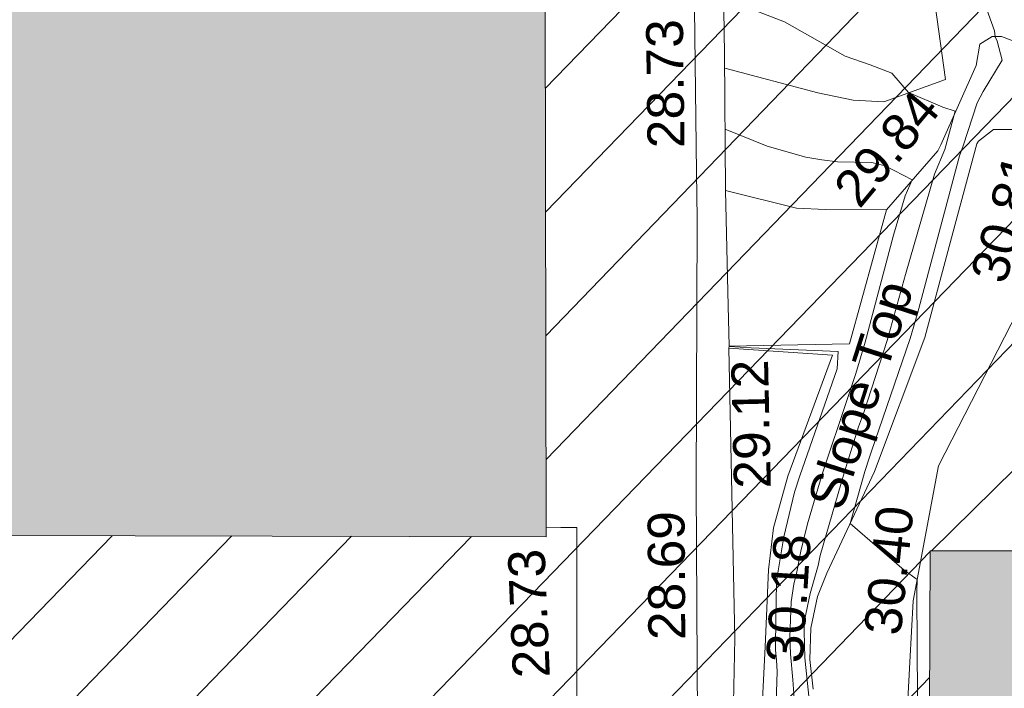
# Model space of a CAD drawing. Header units: millimetres. Extents: x -287732 to 520720, y -88450 to 287754.
# Tile 278 of 383: x 80720 to 90722, y 134590 to 141384. Entities that reach past the tile are written whole.
import ezdxf

# ---------------------------------------------------------------- set-up
doc = ezdxf.new("R2010")
doc.units = ezdxf.units.MM
doc.linetypes.add('IMPORT-HIDDEN2 _3_', pattern=[4762.5, 3175, -1587.5])
doc.linetypes.add('IMPORT-UG_ELEC_STREET LIGHTING_QLB2 _2_', pattern=[2700, 1500, -300.0000000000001, 0, -250, 150, -300.0000000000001, 0, -200])
for name, color, linetype, lineweight, true_color in [('00_UAV_CONCRETE', 9, 'Continuous', 9, 0x808080), ('00_UAV_FENCE', 7, 'Continuous', 9, 0x264c2f), ('00_UAV_SLOPE_BOTTOM', 30, 'Continuous', 9, 0xff7f00), ('00_UAV_SLOPE_TOP', 40, 'Continuous', 9, 0xffbf00), ('00_UAV_WALL', 7, 'Continuous', 9, 0x7c00a5), ('01_DTM_CONTOUR_MJR', 7, 'Continuous', 9, 0x7f3f00), ('01_DTM_CONTOUR_MNR', 7, 'Continuous', 9, 0xa5a552), ('12333-PUM-2D-U-0001-C01 - Rev2_REVIT IMPORT_dwg', 7, 'Continuous', 9, 0x767676), ('A_RHA_Line', 7, 'Continuous', 9, 0x00a600), ('PUM-CHAMBER EXTENTS', 6, 'IMPORT-HIDDEN2 _3_', 9, 0xff00ff)]:
    doc.layers.add(name, color=color, linetype=linetype, lineweight=lineweight, true_color=true_color)
doc.layers.add('A_RHA_Detail', color=7, linetype='Continuous', lineweight=9)
doc.styles.add('Swis721 Lt BT_2', font='swissl.ttf', dxfattribs={"height": 375})

# ---------------------------------------------------------------- blocks, each defined once
blk = doc.blocks.new('12333-PUM-2D-U-0001-C01 - Rev2_REVIT IMPORT_dwg_MGS62954_T2_Galway_ITM_3d_Rev1-2077680-Site Location Plan Proposed')
at = {"layer": '00_UAV_CONCRETE', "color": 254, "true_color": 0xcccccc, "flags": 128}
blk.add_lwpolyline([(533990482.5850002, 725680283.7790002), (533990547.585, 725683139.7790002), (533990605.5043429, 725685282.151128), (533990637.5850001, 725686468.7789999), (533990703.3188965, 725690117.3828013), (533990539.7031529, 725690122.4490699), (533990392.0646518, 725690127.0206119)], dxfattribs=at)
at = {"layer": '00_UAV_FENCE', "color": 254, "true_color": 0xcccccc, "flags": 128}
blk.add_lwpolyline([(533993691.643, 725678703.6135001), (533993851.6430001, 725682212.6135002), (533993864.4205722, 725683699.7890769), (533993885.9680001, 725686207.6840001), (533994062.7997907, 725688692.1306496), (533994106.9680001, 725689312.684), (533994387.9680001, 725690681.684), (533995427.9680001, 725692622.684), (533996131.272795, 725692530.1396747), (533999812.9680001, 725692045.6840001), (534000110.7220907, 725693295.6711402), (534000736.9680001, 725695924.6840001), (534001186.7326518, 725698172.1673436), (534001669.6567504, 725700585.3491353)], dxfattribs=at)
at = {"layer": '00_UAV_SLOPE_BOTTOM', "color": 254, "true_color": 0xcccccc}
blk.add_line((533993904.4570001, 725693291.7945), (533993505.4570002, 725691935.7945), dxfattribs=at)
at = {"layer": '00_UAV_SLOPE_BOTTOM', "color": 254, "true_color": 0xcccccc, "flags": 128}
for points in [[(533992406.9680001, 725701746.684), (533993382.4570001, 725701608.7944999), (533993707.4570001, 725701521.7945001), (533993926.4570001, 725701354.7945001), (533994095.4570001, 725701056.7945), (533994177.4570001, 725700656.7945001), (533994178.4570001, 725700055.7945001), (533994180.4570001, 725698328.7945001), (533994222.5335636, 725698014.2359159), (533994325.4570001, 725697244.7945001), (533994360.4570001, 725695976.7944999), (533994528.4570001, 725694605.7945)], [(533998447.4570002, 725694767.7944999), (533997834.4570001, 725694600.7945), (533997127.4570001, 725694592.7945001), (533996171.4570001, 725694683.7945), (533995512.4570001, 725694869.7945), (533995103.4570001, 725695031.7945), (533995009.4570001, 725695033.7945001), (533994882.4570001, 725694956.7945), (533994842.4570001, 725694740.7945), (533994467.2311803, 725693942.0464672), (533994438.4570001, 725693880.7944999), (533993904.4570001, 725693291.7945)], [(533992273.9680001, 725693516.684), (533992992.4570001, 725693323.7945), (533993284.4570001, 725693303.7945001), (533993904.4570001, 725693291.7945)], [(533992280.9680001, 725691912.6840001), (533993332.4570001, 725691822.7945), (533992857.4570001, 725690603.7944999), (533992700.4570001, 725690078.7945), (533992642.4570001, 725689654.7945), (533992596.4570003, 725688871.7945001), (533992534.4713436, 725688001.0259327), (533992429.4570001, 725686525.7944999), (533992449.9680001, 725684764.6840001), (533992400.3722799, 725683008.4995486), (533992349.9680002, 725681223.6840001), (533992363.9680001, 725679336.6840001), (533992339.9680001, 725679087.6840001), (533992316.9680001, 725678996.684), (533992156.9680002, 725678902.6840001), (533991964.9494503, 725678803.5330938)]]:
    blk.add_lwpolyline(points, dxfattribs=at)
at = {"layer": '00_UAV_SLOPE_TOP', "color": 254, "true_color": 0xcccccc}
blk.add_line((533993505.4570002, 725691935.7945), (533992282.1702427, 725691935.3506714), dxfattribs=at)
at = {"layer": '00_UAV_SLOPE_TOP', "color": 254, "true_color": 0xcccccc, "flags": 128}
for points in [[(533993074.2171375, 725688434.8493745), (533993046.4570001, 725688735.7945), (533993062.4570002, 725689052.7945), (533993134.4570001, 725689374.7944999), (533993236.4570002, 725689610.7945), (533993738.4570003, 725690635.7944999), (533994272.4570001, 725691988.7945), (533994575.7785866, 725693045.5625895), (533994834.4570002, 725693946.7944999), (533994852.4570001, 725693972.7945), (533995007.4570001, 725694089.7945), (533995476.4570001, 725694079.7945)], [(533994528.4570001, 725694605.7945), (533993898.4570001, 725694387.7945), (533993585.4570001, 725694409.7945), (533993228.4570001, 725694490.7944999), (533992287.4007963, 725694759.6654245)]]:
    blk.add_lwpolyline(points, dxfattribs=at)
at = {"layer": '00_UAV_WALL', "color": 254, "true_color": 0xcccccc, "flags": 128}
for points in [[(533991946.8540001, 725678560.2585), (533991964.9494503, 725678803.5330938), (533992087.968, 725681856.684), (533992100.8872958, 725682667.699386), (533992136.968, 725684932.684), (533992239.9501766, 725687663.0667092), (533992288.968, 725688962.6840001), (533992280.9680001, 725691912.6840001), (533992282.1702427, 725691935.3506714), (533992280.0458808, 725692344.9123584), (533992273.9680002, 725693516.684), (533992288.968, 725694904.6840003), (533992292.9680001, 725696912.6840001), (533992294.2759983, 725697112.2845222), (533992302.9680001, 725698438.6840001), (533992400.9680001, 725700250.6840001), (533992406.9680001, 725701746.684), (533992408.9433315, 725702064.1479753), (533992413.9680001, 725702871.684), (533992430.9680003, 725703759.684), (533992468.9680001, 725705337.6840001), (533992494.7225475, 725706903.8017467), (533992509.4570001, 725707799.7945), (533992570.2935384, 725711902.405002)], [(533991718.585, 725678814.779), (533991761.3979558, 725679818.3149525), (533991761.4323798, 725679823.3458691), (533991801.5850001, 725682388.7790002), (533991827.4972053, 725683706.6219188), (533991872.8446288, 725686012.9011853), (533991902.8110293, 725688705.5889663), (533991922.8963124, 725690510.3901883), (533991981.4815797, 725693235.2891474), (533991983.6731504, 725693704.4999399), (533992007.0123217, 725698701.3685498), (533992007.6747441, 725698843.1918048), (533992195.4807081, 725703689.248296), (533992242.69166, 725704907.457426), (533992316.1248336, 725708683.7302266), (533992381.1856673, 725712029.4586464), (533992397.1900485, 725713681.2148721), (533992445.6276332, 725718680.2885913), (533992456.1220001, 725719763.3755002)]]:
    blk.add_lwpolyline(points, dxfattribs=at)
at = {"layer": '01_DTM_CONTOUR_MJR', "color": 254, "true_color": 0xcccccc, "flags": 128}
blk.add_lwpolyline([(533993033.7309707, 725688330.0491998), (533992997.2593325, 725688755.236193), (533992994.797062, 725689024.485807), (533993001.0426569, 725689134.2247761), (533993063.0030346, 725689408.2839803), (533993125.7854139, 725689617.6143059), (533993147.9318249, 725689690.1334116), (533993171.0794636, 725689789.5561346), (533993427.5514375, 725690625.7977928), (533993583.6913478, 725691089.8639264), (533993636.3220097, 725691226.0060321), (533993887.7047338, 725691964.8489958), (533994088.1149992, 725692629.0554085), (533994398.219922, 725693643.5754285), (533994507.2081173, 725693892.0629956), (533994620.0000001, 725694280), (533994494.9147052, 725694325.4192746), (533994150.0000001, 725694480), (533993983.3891188, 725694678.2363021), (533993765.1842573, 725694767.1938751), (533993511.1333696, 725694860.6979827), (533992901.8645228, 725695219.233664), (533992290.0940507, 725695469.9614544)], dxfattribs=at)
at = {"layer": '01_DTM_CONTOUR_MNR', "color": 254, "true_color": 0xcccccc, "flags": 128}
for points in [[(533994185.5388837, 725685085.4930621), (533994119.0114198, 725686937.448039), (533994138.6082412, 725688828.4279389), (533994146.1538462, 725689412.4358977), (533994150.0000001, 725689530.0000001), (533994021.5724437, 725689627.8612164), (533993480.0000001, 725690110.0000001), (533993639.3159535, 725690635.4234525), (533993690.40987, 725690782.7228134), (533993706.3665769, 725690830.1019573), (533994122.9217121, 725691980.323797), (533994201.0765366, 725692232.1635202), (533994656.3297796, 725693826.7501662), (533994696.6451613, 725693926.0645163), (533994844.9098325, 725694361.9428968), (533994908.7153814, 725694477.2647183), (533995107.4725193, 725694791.8976531), (533995059.0366647, 725694984.3101261), (533995040.0000001, 725695030.0000001), (533995034.4934732, 725695089.2584023), (533994761.1661807, 725695896.4237124)], [(533992884.5379214, 725688249.1899898), (533992871.0075504, 725688532.6232538), (533992850.9017071, 725688797.5172849), (533992846.1373903, 725688966.314631), (533992866.2040939, 725689326.8512945), (533992896.8594076, 725689503.2231957), (533992930.2534562, 725689630.6497698), (533992976.2568139, 725689839.5542547), (533993046.7025864, 725690113.5906308), (533993206.5634242, 725690615.7528832), (533993479.4957474, 725691389.7439468), (533993564.3331994, 725691632.8993077), (533993664.806541, 725691950.1846411), (533993973.51191, 725693031.714911), (533994098.7126282, 725693431.0218655), (533994170.0000001, 725693590.0000002), (533993900.0000001, 725693738.5878378), (533993766.1670357, 725693773.5255487), (533993416.5023944, 725693788.7666379), (533993258.608962, 725693809.1067082), (533993096.6380288, 725693839.8603903), (533992703.4469588, 725693957.9620315), (533992280.6891023, 725694138.6099945)], [(533992625.4234812, 725686839.4205122), (533992714.3859677, 725688620.4306163), (533992709.195421, 725688734.0628434), (533992701.2996318, 725688840.7356621), (533992700.8076609, 725688909.446476), (533992722.3322104, 725689532.3825569), (533992733.0683087, 725689596.8181095), (533992742.4608753, 725689643.1692749), (533992804.9587837, 725689988.6469847), (533992921.5109757, 725690439.7477214), (533992976.2312691, 725690605.2832396), (533993377.5395811, 725691683.1787671), (533993389.2105264, 725691859.4736843), (533992506.6752291, 725691914.0942599), (533992282.1987965, 725691929.8457112)]]:
    blk.add_lwpolyline(points, dxfattribs=at)
at = {"layer": '00_UAV_CONCRETE', "color": 251, "true_color": 0x666666, "insert": (533990028.7282501, 725688592.9059154), "char_height": 375, "width": 1495.902363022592, "attachment_point": 1, "rotation": 91.38450292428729, "line_spacing_factor": 1.005061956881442, "style": 'Swis721 Lt BT_2'}
blk.add_mtext('28.73', dxfattribs=at)
at = {"layer": '00_UAV_FENCE', "color": 251, "true_color": 0x666666, "insert": (533993600.8207868, 725688999.258904), "char_height": 375, "width": 1495.902363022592, "attachment_point": 1, "rotation": 83.1690338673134, "line_spacing_factor": 1.005061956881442, "style": 'Swis721 Lt BT_2'}
blk.add_mtext('30.40', dxfattribs=at)
at = {"layer": '00_UAV_SLOPE_BOTTOM', "color": 251, "true_color": 0x666666, "insert": (533993347.2569082, 725693541.8308698), "char_height": 375, "width": 1495.902363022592, "attachment_point": 1, "rotation": 49.205976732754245, "line_spacing_factor": 1.005061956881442, "style": 'Swis721 Lt BT_2'}
blk.add_mtext('29.84', dxfattribs=at)
at = {"layer": '00_UAV_SLOPE_TOP', "color": 251, "true_color": 0x666666, "char_height": 375, "attachment_point": 1, "line_spacing_factor": 1.005061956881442, "style": 'Swis721 Lt BT_2'}
for s, insert, width, rotation in [('30.81', (533994741.4560019, 725692610.348242), 1495.902363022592, 73.4540991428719), ('Slope Top', (533993044.5486372, 725690346.8938359), 2763.857699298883, 71.19756815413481), ('30.18', (533992600.6883703, 725688723.8526117), 1495.902363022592, 85.3889129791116)]:
    blk.add_mtext(s, dxfattribs=dict(at, insert=insert, width=width, rotation=rotation))
at = {"layer": '00_UAV_WALL', "color": 251, "true_color": 0x666666, "char_height": 375, "width": 1495.902363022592, "attachment_point": 1, "line_spacing_factor": 1.005061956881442, "style": 'Swis721 Lt BT_2'}
for s, insert, rotation in [('28.73', (533991489.6166216, 725693956.810286), 89.73238713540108), ('29.12', (533992306.7661381, 725690481.5648243), 90.29718570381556), ('28.69', (533991410.394115, 725688961.0844597), 89.36239269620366)]:
    blk.add_mtext(s, dxfattribs=dict(at, insert=insert, rotation=rotation))
blk = doc.blocks.new('12333-PUM-2D-U-0001-C01 - Rev2_REVIT IMPORT_dwg-1620468-Site Location Plan Proposed')
at = {"layer": 'PUM-CHAMBER EXTENTS', "true_color": 0xfff4d4}
h = blk.add_hatch(dxfattribs=at)
h.set_pattern_fill('FP_14', style=0, pattern_type=2)
h.set_pattern_definition([(45, (-533641079.65, -725615854.3560001), (-618.7184335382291, 618.7184335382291), [])])
h.paths.add_polyline_path([(351699.7223387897, 60394.56140982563), (351708.9931529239, 60906.25732130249), (352393.2163071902, 60898.13015708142), (353041.6677554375, 66223.39089351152), (353206.9931679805, 73966.25732118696), (353982.8594361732, 73952.71452510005), (354317.3501528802, 76699.64382133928), (358888.3501528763, 76111.64382135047), (361222.350152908, 86809.64382132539), (361563.3501529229, 88895.64382133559), (363078.3501529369, 90435.64382137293), (363904.3501529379, 101867.6438212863), (365385.1266995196, 110525.3932341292), (365230.9820148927, 110551.7047199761), (365498.4008083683, 111226.8875165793), (365470.0968050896, 111952.5482150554), (365624.7061381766, 111926.1574136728), (366051.3501529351, 114420.6438213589), (364898.3501528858, 114331.6438213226), (360524.3501529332, 111561.643821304), (356416.7002318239, 111258.678218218), (357929.2858412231, 111182.0907012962), (360544.5530249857, 111349.5624075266), (360546.5568067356, 111049.5690885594), (355314.0187962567, 111014.6190039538), (355309.6134037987, 111177.0234435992), (355277.3501528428, 111174.6438213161), (352644.3501529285, 114141.6438213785), (338239.8330883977, 112460.2766464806), (329804.3501528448, 111555.6438213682), (319532.3501528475, 110592.6438213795), (310517.3501528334, 109863.6438213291), (302620.3501528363, 109581.6438213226), (295825.3501529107, 109566.6438213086), (279813.350152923, 106549.6438213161), (276140.8366145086, 103581.1872824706), (276061.814112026, 103425.8629484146), (271406.8224872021, 105468.1551963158), (271509.3894614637, 105701.9358727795), (267649.3501529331, 107463.6438213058), (260223.350152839, 100640.6438213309), (259796.3501529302, 72682.64382134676), (269496.3501528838, 64316.64382130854), (273776.3501529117, 63665.64382135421), (309011.3501528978, 62955.64382139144), (311037.3501528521, 62074.6438213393), (338250.4136490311, 60841.37633496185), (351699.5658924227, 60394.56660730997)])
h.paths.add_polyline_path([(268358.9909750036, 65556.86419187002), (264596.4920611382, 69167.41490751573), (264804.2082447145, 69383.87273540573), (266581.5988270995, 67470.36930634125), (268566.7072650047, 65773.32227584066), (268393.5501527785, 65592.87780161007)])
h.paths.add_polyline_path([(332379.8871528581, 67575.85382149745), (302320.8871528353, 68122.85382142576), (302332.4158496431, 68783.33241919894), (280169.8095181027, 69186.63780598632), (280330.3604934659, 78384.59702432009), (275960.0958838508, 78464.13017966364), (276108.0612945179, 86595.19465455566), (280450.151176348, 86519.40319374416), (280756.2778082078, 103341.6855813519), (302910.5740271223, 102938.5317815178), (302920.972094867, 103534.2366836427), (310787.9439886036, 103391.077438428), (310815.0515439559, 104880.7045066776), (318228.828162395, 104745.7919744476), (318301.0448391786, 108714.2766025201), (322633.8020448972, 108635.4310593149), (322539.6341878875, 103240.5581443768), (349750.1643799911, 102745.3933022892), (349310.9351529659, 74176.4228213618), (332506.0083566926, 74506.52523825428), (332420.0679097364, 69783.88557772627)])
h.paths.add_polyline_path([(262373.7501529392, 72788.24382127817), (262335.6501529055, 75226.64382126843), (265345.5501529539, 75226.64382127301), (265383.6501528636, 72864.44382129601), (265304.282726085, 72862.43451935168)])
h.paths.add_polyline_path([(261383.1501529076, 75912.44382133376), (261459.3501528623, 80789.24382130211), (267517.2501529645, 80713.04382131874), (267441.0501529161, 75836.24382126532), (261504.349508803, 75910.91930113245)])
h.paths.add_polyline_path([(302573.8228673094, 78329.5292630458), (302592.4407276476, 78963.90062831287), (306343.567266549, 78898.43991812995), (306598.9518629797, 91613.856582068), (302817.47857218, 91689.80612071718), (302824.7189976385, 92271.11380375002), (296640.3411529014, 92395.32482125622), (296360.3411528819, 78454.32482147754), (302538.3452618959, 78330.24181806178)])
h.paths.add_polyline_path([(261840.3501529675, 80865.44382132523), (261687.9501528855, 92981.24382128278), (264050.1501528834, 92981.2438213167), (264202.5501529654, 80865.44382135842), (262112.9041611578, 80865.44382132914)])
h.paths.add_polyline_path([(274664.4282881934, 104261.9875886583), (272430.0401462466, 105281.7542374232), (273799.1437452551, 104582.3695657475), (274486.1144024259, 104328.01044291)])
h.paths.add_polyline_path([(315481.3501528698, 115683.6438212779), (326437.1652111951, 116343.5766866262), (364189.3501528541, 120948.6438212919), (366744.3501529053, 124721.6438213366), (363517.3501528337, 126053.6438213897), (359872.3501529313, 126432.6438213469), (352849.3501528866, 126181.6438212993), (339104.3501528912, 124625.6438213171), (335451.3501528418, 124514.6438212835), (325145.3501528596, 123235.643821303), (319635.3501528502, 122976.6438213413), (314446.3501528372, 122493.6438213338), (313566.3501528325, 118980.6438212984), (313763.6326656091, 118640.9882366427)])
h.paths.add_polyline_path([(322305.0501529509, 119194.0438212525), (322152.6501528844, 121403.8438213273), (326724.6501528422, 121784.8438212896), (326877.0501529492, 119498.8438213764), (323355.1979920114, 119264.0536772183)])
h.paths.add_polyline_path([(328629.650152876, 120870.4438213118), (328477.2501528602, 122089.6438212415), (329810.7501529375, 122242.0438213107), (329963.150152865, 121022.843821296), (328841.381541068, 120894.6416942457)])
h.paths.add_polyline_path([(317352.0501529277, 121480.0438213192), (317352.0501529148, 121861.0438213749), (317618.7501529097, 121856.3885555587), (317618.7501529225, 121480.0438212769), (317362.3608134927, 121480.0438213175)])
h.paths.add_polyline_path([(331601.450152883, 122089.6438213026), (331144.2501529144, 122242.0438212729), (331258.5501528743, 122623.0438212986), (331715.7501528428, 122470.6438213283), (331644.5503212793, 122233.3110493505)])
blk.add_blockref('12333-PUM-2D-U-0001-C01 - Rev2_REVIT IMPORT_dwg_MGS62954_T2_Galway_ITM_3d_Rev1-2077680-Site Location Plan Proposed', (-533641079.6498471, -725615854.3561786))

msp = doc.modelspace()

# ---------------------------------------------------------------- hatches: boundary and pattern name
at = {"layer": 'A_RHA_Detail', "true_color": 0xc0c0c0}
h = msp.add_hatch(color=9, dxfattribs=at)
h.paths.add_polyline_path([(-80880.60083809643, -68502.79057078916), (-80400.865924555, -68483.41509113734), (-80400.865924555, -62984.64684185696), (-24474.85765177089, -63009.32043784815), (-24456.14471271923, -50840.30023858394), (-36622.55041039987, -50831.65104353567), (-36622.55041039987, -44228.57792613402), (-50959.0526582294, -44218.38599194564), (-50959.0526582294, -42573.78171514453), (-54563.9325804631, -42571.21897729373), (-54565.69773352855, -45054.17447474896), (-92408.82109321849, -45027.27149621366), (-92411.78875845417, -49201.74309222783), (-100061.9988811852, -49201.74309222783), (-100052.2214449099, -64852.82557838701), (-86120.90825229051, -64852.82557838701), (-86092.1662649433, -62957.90041523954), (-84861.10047608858, -62957.90041523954), (-84854.79052929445, -68240.109737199), (-80870.60226892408, -68240.10973722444)])
h.paths.add_polyline_path([(-137238.9269902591, -68461.9384092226), (-132719.7426408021, -68433.0633692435), (-132847.0731201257, -62850.04282283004), (-130454.6837966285, -62916.63108078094), (-130498.2830220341, -61355.85393642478), (-117581.136331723, -61423.42893438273), (-117492.3908565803, -49183.91309190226), (-125136.5200282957, -49178.47881952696), (-125133.572703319, -45032.61887136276), (-163007.1824077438, -45005.6942194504), (-163007.1824076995, -44090.2963411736), (-163123.8521269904, -44090.21339942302), (-163122.6389897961, -42383.75184302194), (-166563.8543419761, -42383.75184298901), (-166565.034908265, -44044.39824208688), (-193158.4656786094, -44025.49275805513), (-193195.152889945, -62863.65652504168), (-137269.7106414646, -62916.63108078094), (-137254.3708868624, -65679.90523788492)])
h.paths.add_polyline_path([(120310.9497607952, -32334.28230164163), (120312.4652266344, -31610.73011961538), (133451.2244789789, -31638.24899384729), (133469.2230092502, -19717.98315780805), (121295.7536929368, -19692.48606430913), (121319.8434528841, -8190.941560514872), (112277.0825930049, -8172.001674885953), (112263.1770823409, -14811.1234547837), (78285.85310969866, -14739.95861438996), (78292.82277619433, -8167.077575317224), (75241.99098605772, -8160.673431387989), (69355.76844233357, -8152.931592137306), (69353.6659720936, -9156.74635762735), (68372.60878945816, -9154.691552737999), (68372.60878945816, -13705.52853215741), (69333.7233474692, -13707.54156770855), (69325.07112547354, -16249.53369228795), (66623.4489111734, -16249.53369228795), (66619.79243935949, -17995.29925530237), (65989.07757494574, -17995.2992552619), (65985.44262772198, -19730.78799483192), (57152.23993377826, -19712.28702421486), (57127.42535098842, -31559.89463417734), (70277.87165424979, -31587.43801817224), (70277.87165431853, -32271.7414715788), (78263.96947909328, -32285.12944888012), (78266.62661740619, -31019.79372153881), (112335.8856506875, -31091.15111860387), (112335.8856506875, -32317.57330553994), (119781.4233959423, -32333.17321913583)])
h.paths.add_polyline_path([(7503.717409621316, -1791.439263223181), (15482.43097392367, -674.0213231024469), (15484.0826588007, 148.1327206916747), (56188.28042539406, 205.5276654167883), (56155.84326007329, 14338.3166313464), (18016.62665935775, 14236.48149539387), (17967.9025208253, 34313.18372071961), (21727.10644863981, 34324.0692624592), (21708.90974962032, 40608.10218321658), (18009.66447159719, 40608.10218321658), (17995.54603706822, 45483.75063442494), (9770.084204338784, 45420.6329473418), (3966.213879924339, 45446.76585222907), (3984.771235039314, 14176.56786832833), (1023.062455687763, 14176.56786837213), (-276.5134647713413, 14190.52623461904), (-231.6790044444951, 5968.135265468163), (-226.4491536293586, 193.7444677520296), (553.0869992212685, 183.4716499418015), (7477.609307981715, 143.2867586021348), (7488.638446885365, -674.0213231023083)])
h.paths.add_polyline_path([(77755.59663317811, 53.47451145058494), (77729.51881611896, 1699.844979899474), (94464.47132486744, 1659.976083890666), (94606.37913471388, 17991.390236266), (88810.4190114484, 18015.03260816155), (88799.89418497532, 14436.74271609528), (69413.88950349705, 14457.8773889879), (69377.35724448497, 99.62816357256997), (75241.99098605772, 67.32134432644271)])
h.paths.add_polyline_path([(61252.12079701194, 46453.95617366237), (105774.7348988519, 46472.68783506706), (105768.2642198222, 61852.61234306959), (92285.13876309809, 61852.61234306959), (92308.59670399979, 65784.30757140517), (96107.4668000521, 65767.60445243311), (96059.68081117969, 75209.20847378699), (101084.8427276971, 75071.88872764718), (104988.0046543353, 74765.36560406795), (108403.6894220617, 74363.8408943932), (112009.2703903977, 73787.25420861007), (115645.3524815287, 73049.69667206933), (116890.8108051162, 72761.69136252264), (120208.9929833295, 71893.18353872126), (120865.241739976, 71703.68484519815), (124135.6329506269, 70669.67317906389), (127435.6253142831, 69480.50055823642), (127820.4368670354, 69394.93141813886), (128274.3081769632, 69331.69585753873), (128731.8791144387, 69306.66104516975), (129189.9401488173, 69320.00258290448), (129645.2782985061, 69371.62688826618), (130094.6997111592, 69461.17185603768), (130535.0520071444, 69588.00939074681), (130963.246434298, 69751.24981927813), (131376.2795165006, 69949.74812590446), (131771.2541232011, 70182.11198903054), (132162.5575600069, 70460.5404660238), (132496.0921583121, 70741.69081113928), (132820.871367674, 71064.98072578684), (133117.4593294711, 71414.31364272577), (133383.77568926, 71787.23923950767), (133616.5473239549, 72178.5372844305), (133817.1647262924, 72590.54524898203), (133982.6025969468, 73017.89547513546), (134111.7005086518, 73457.59040801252), (134203.5529320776, 73906.54590458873), (134257.5155883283, 74361.61286216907), (134272.5462649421, 74819.5993153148), (134250.5259875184, 75277.29281745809), (134189.6227572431, 75731.48297747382), (134090.9274700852, 76178.98397757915), (133955.1324028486, 76616.65691993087), (133783.1900598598, 77041.43184345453), (133576.3064937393, 77450.32925647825), (133335.932843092, 77840.48103920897), (133063.7551572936, 78209.15055532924), (132761.6825665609, 78553.75185442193), (132431.8338935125, 78871.8678050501), (132076.5227905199, 79161.26705197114), (131698.2415080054, 79419.91966861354), (131299.6434187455, 79646.01139197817), (131093.5942456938, 79746.34209763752), (132146.0467355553, 83110.22226145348), (122787.7632953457, 86282.54285518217), (121604.3555412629, 82800.3591886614), (117095.9864227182, 83870.84033785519), (116841.9598400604, 83526.35449572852), (116120.5435466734, 91221.93611972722), (110237.7341284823, 91274.27491021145), (110194.3680786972, 90435.39030214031), (104988.0046543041, 90486.49901390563), (104973.2761846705, 94309.82427956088), (103746.1314668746, 94309.8242795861), (103839.9937121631, 122852.1474271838), (96365.09202306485, 122931.9599470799), (96350.3400238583, 123952.4168585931), (104555.5505249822, 123902.1925226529), (104607.3234458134, 120248.5396156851), (125502.5015002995, 120134.1933400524), (125662.0200253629, 137657.3796882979), (114479.5865733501, 137699.2256881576), (114382.306264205, 129149.9458158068), (104644.159003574, 129187.9975073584), (104577.9931702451, 126217.3903144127), (101184.4926406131, 126159.1566967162), (101264.6166812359, 135959.2655565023), (89967.23178808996, 135988.8856164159), (89927.63362986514, 125823.6463181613), (93630.53562302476, 125840.7948842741), (93580.65688892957, 122931.9599470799), (88697.38835376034, 122904.7310126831), (88679.3898954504, 95739.09143775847), (86378.25848996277, 95739.09143775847), (86378.18187189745, 96178.1008337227), (83279.50743284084, 96200.92083327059), (83273.62493422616, 95735.74732133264), (70169.67509619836, 95733.22421950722), (70166.26842742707, 96272.07409347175), (66674.99731294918, 96257.14073655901), (66654.74538556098, 95755.71092136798), (65784.77231079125, 95755.71092136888), (65887.65094984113, 117470.630565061), (53473.3427162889, 117487.9046429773), (53434.44066309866, 98570.46349063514), (40649.41626916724, 98570.46349063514), (40610.16711559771, 94406.01479078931), (38853.82372868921, 94410.36303440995), (38848.65589191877, 89463.65332729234), (40612.46601912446, 89518.45976927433), (40665.38257362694, 86257.73741128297), (38372.19584460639, 86305.72309285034), (38369.79374539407, 76901.0507917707), (50937.9512507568, 76944.40198294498), (50922.88567286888, 74598.78180889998), (56484.9061132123, 74588.85093771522), (56484.9061132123, 75194.85181995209), (92465.4037153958, 75233.0258166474), (92645.92783662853, 71766.64845094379), (89810.55521366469, 69362.83965827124), (85313.16173974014, 69360.94750420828), (85313.16173974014, 66907.4050808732), (75210.14498263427, 66903.15451589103), (75210.14498263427, 63815.70944550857), (70819.40014309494, 63815.70999200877), (70819.21601505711, 64253.35708059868), (69456.83415683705, 64253.35708059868), (69455.7195737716, 66901.99623166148), (61303.32856759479, 66898.5668068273), (61304.56054988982, 63970.32021231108), (70500.41048208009, 63970.32021219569), (70500.4088543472, 61852.59006207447), (61245.6438848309, 61848.69637488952), (61252.03558504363, 46656.49344428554)])
h.paths.add_polyline_path([(-17153.16561239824, 48569.32684293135), (-17153.16561224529, 60770.38083685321), (-29362.88357759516, 60774.70428694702), (-29362.88357759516, 67399.20394580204), (-43507.24466814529, 67405.01911303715), (-43488.5313307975, 69093.07334175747), (-45766.41866231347, 69109.32868388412), (-45794.3462003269, 67405.01911303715), (-47272.11273194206, 67404.2124544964), (-47272.44887633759, 66454.91798908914), (-86004.56386332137, 66468.63299519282), (-86006.66970787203, 60521.58362721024), (-92662.87722510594, 60521.58362721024), (-92665.2138765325, 50184.35611932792), (-79752.0168396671, 50179.78309939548), (-79752.016597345, 48591.4932381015), (-17157.7163123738, 48569.32845417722)])
h.paths.add_polyline_path([(-201056.4185878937, 48628.75479108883), (-138377.9751621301, 48634.64535779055), (-138377.9751621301, 50133.28201003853), (-125467.710581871, 50134.49626164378), (-125468.6909603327, 60566.1903686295), (-132186.8595614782, 60565.86652591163), (-132187.4203588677, 66533.0197876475), (-170643.3098734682, 66805.61809689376), (-170643.3098732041, 67738.78475848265), (-200340.0100486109, 67488.93693764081), (-200348.7171487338, 60827.78025104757), (-201057.5650552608, 60827.71357558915), (-201056.6510294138, 51102.04313372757)])
h.paths.add_polyline_path([(-240051.5126725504, 54769.19491160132), (-239444.490259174, 54811.10754483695), (-239186.5396223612, 54841.92927608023), (-238764.8191577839, 54940.98166103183), (-238382.4735933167, 55122.46891388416), (-237990.3402229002, 55354.87497234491), (-237269.2031023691, 55936.21515020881), (-237032.4836384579, 56225.56611516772), (-236793.0039602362, 56569.31473944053), (-236554.5880578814, 57004.26389721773), (-236432.7219585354, 57267.46508908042), (-236300.081527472, 57753.26238983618), (-236250.7285154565, 58017.17885684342), (-236235.6490609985, 58516.21786804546), (-236233.2538429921, 58987.85640053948), (-236213.7029795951, 59823.48083769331), (-236363.8287855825, 59820.86038205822), (-236634.0279869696, 60698.06075827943), (-236391.9547756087, 61432.19726339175), (-236225.4740089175, 61435.10319600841), (-236201.6036569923, 62637.68779596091), (-232563.5271750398, 62639.28734435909), (-232563.5271750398, 63049.03842404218), (-232732.1945866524, 63049.15302218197), (-232860.1521277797, 63457.95890274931), (-232731.606808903, 63914.24862697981), (-232560.8209656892, 63914.24862697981), (-232515.1276847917, 70598.00033009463), (-240628.6947849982, 70598.85496273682), (-240629.7923196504, 72350.98321577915), (-246412.6011212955, 72347.36085933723), (-246412.6011212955, 70616.45923936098), (-254449.5805725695, 70618.60952619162), (-254454.637144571, 70754.06491720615), (-254469.7140363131, 73191.66276250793), (-263883.2532625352, 73267.83063688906), (-263902.4181505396, 68260.74348553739), (-263714.8217520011, 68259.82096572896), (-263552.9672900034, 67819.65434396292), (-263719.0883117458, 67392.2068408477), (-263913.6298699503, 67392.20684284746), (-263956.7001913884, 58633.76423459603), (-260181.1963171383, 58611.22607638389), (-260192.3146983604, 56354.25111579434), (-257184.684388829, 56339.46086021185), (-257213.4419957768, 57092.93866021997), (-257338.5163846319, 57093.27331223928), (-257471.0109294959, 57531.74572308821), (-257338.5163845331, 58062.22513696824), (-257203.4956297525, 58064.06881289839), (-257173.5751889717, 58598.54056692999), (-256478.2273617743, 58575.27357994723), (-256478.2273617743, 58788.51859473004), (-256013.0091299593, 58911.92701534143), (-255397.0786664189, 58780.99767617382), (-255397.0786664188, 58595.982422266), (-243809.885361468, 58585.92793201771), (-243805.3570672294, 58352.04527760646), (-243740.939469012, 57884.52572680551), (-243619.0830608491, 57421.84877545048), (-243424.3877545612, 56943.65915412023), (-243247.1437899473, 56608.24157713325), (-243003.0710579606, 56249.99021479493), (-242732.2093200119, 55932.75703082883), (-242371.7230178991, 55603.12658811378), (-242141.255125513, 55424.88676767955), (-241804.9643037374, 55216.88439822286), (-241529.4640827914, 55077.02869055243), (-241100.6275144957, 54917.18295003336), (-240836.2134980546, 54840.82833176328), (-240453.4486195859, 54788.60784130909), (-240218.9578693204, 54777.28227442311)])
h.paths.add_polyline_path([(40276.69022552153, 59895.36417752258), (40328.62676029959, 69196.9439153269), (36588.99968785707, 69217.8245910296), (36619.46637569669, 74674.25962428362), (32264.36460078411, 74687.02318924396), (32233.48293867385, 69156.26826306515), (11916.69390495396, 69269.70959686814), (11966.66200111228, 78218.75165974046), (29087.509017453, 78123.15526808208), (29143.44567205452, 88141.1370047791), (15719.348796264, 88216.09212953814), (15732.60379610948, 90589.9978889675), (4594.294101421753, 90652.19003489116), (4525.129359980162, 78265.12250449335), (10096.76365553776, 78234.01258731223), (10077.43887221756, 74773.03821910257), (4547.641142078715, 74803.91453678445), (4465.579974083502, 60107.1600234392), (19125.89094760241, 60025.30234268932), (19139.86249374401, 62527.53804644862), (31738.59196305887, 62457.19146404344), (31724.55430858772, 59943.11609815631), (38369.79364225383, 59906.01157293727)])
h.paths.add_polyline_path([(-246083.0241259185, 72334.29150213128), (-246083.0594797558, 72334.30275087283), (-246208.2905500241, 72334.29150213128)])
h.paths.add_polyline_path([(-114575.3004830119, 112178.0758695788), (-114575.3246435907, 112178.0758695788), (-114707.2752166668, 115801.5811617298)])
h.paths.add_polyline_path([(-154699.9178765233, 101760.4080976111), (-114382.050333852, 101776.0542914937), (-114382.050333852, 106926.9360164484), (-113755.641395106, 106927.1792101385), (-113757.5507412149, 111847.2721531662), (-114431.6837526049, 111847.2721531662), (-114431.8097758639, 112178.0758695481), (-114575.3004830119, 112178.0758695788), (-114578.9984943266, 121707.2390833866), (-123056.9849702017, 121707.2390833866), (-123068.8201032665, 156452.7036899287), (-119381.2340625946, 156454.1348067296), (-119381.2340625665, 160165.8597952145), (-115501.031452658, 160167.3662801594), (-115503.3750945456, 166206.5793118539), (-132411.7987151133, 166599.6604729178), (-132411.8243278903, 166665.6603411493), (-135275.0124468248, 166664.5490317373), (-135275.0124468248, 166628.1883101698), (-135911.3205076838, 166628.1944502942), (-135911.3479256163, 166352.1604668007), (-152521.1633846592, 166345.7146753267), (-152518.3680955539, 159142.6836790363), (-150699.3133726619, 159117.9265656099), (-150758.5477087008, 122560.691203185), (-151059.2005266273, 122560.691203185), (-151061.0981347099, 121302.4374932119), (-154138.3148337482, 121372.6012653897), (-154138.3148337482, 121865.1834517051), (-154704.3888425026, 121867.2611370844), (-154688.5451973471, 119352.3937021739), (-154745.5933227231, 119352.3715636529), (-154745.5763474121, 118722.1532660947), (-160794.1544526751, 118748.7442832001), (-160794.1544526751, 119410.5425977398), (-163852.1622693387, 119422.408321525), (-163855.0715294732, 118762.2003111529), (-167568.6765459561, 118778.5256058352), (-166634.6619849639, 124395.1277019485), (-166930.050559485, 124500.0918161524), (-167568.6765459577, 124707.6250903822), (-168028.2173235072, 124841.3808647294), (-168630.5006276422, 124991.3056740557), (-169238.2056069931, 125117.4693074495), (-169850.3952285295, 125219.6772876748), (-170466.1255403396, 125297.7720169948), (-171089.11025998, 125351.8553033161), (-171704.4065937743, 125381.1774255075), (-172325.0479971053, 125386.3595015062), (-172782.2248668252, 125374.5832362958), (-173401.7764235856, 125337.4554476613), (-174109.844898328, 125263.4341236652), (-174634.1213722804, 125190.4100126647), (-175245.0145766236, 125080.719099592), (-176047.1958093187, 124895.7675260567), (-176665.4852587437, 124724.7228134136), (-177045.3001228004, 124609.1129151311), (-177631.5127792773, 124405.2077276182), (-176665.4852586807, 118818.5158794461), (-177558.9402083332, 118822.4435768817), (-177662.2853368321, 125263.4341236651), (-176365.3912351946, 126542.9270807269), (-159462.2970490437, 126319.910391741), (-157057.7396790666, 128609.0850976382), (-157060.6673204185, 136153.1661957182), (-158638.8016610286, 137740.2441626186), (-159352.3735831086, 137740.2441626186), (-161634.4140634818, 140201.1078539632), (-168727.9404945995, 140256.8191146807), (-171035.0401161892, 137942.8847305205), (-174184.1459014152, 137942.8847305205), (-176460.1167434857, 140292.2858551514), (-177341.6856934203, 140292.2858551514), (-177341.7113613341, 140358.4281613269), (-183428.5803825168, 140356.0660244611), (-185921.6385985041, 137917.4639994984), (-185921.6385985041, 131757.3091155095), (-186906.8767412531, 131756.9267733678), (-187725.3914540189, 130809.9989183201), (-187724.058890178, 127376.1828148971), (-186481.0281350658, 126304.5577463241), (-186479.4846754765, 122327.2959175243), (-185176.2828158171, 121059.4673825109), (-180304.1129154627, 121059.4673824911), (-180304.1136492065, 118802.0484409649), (-193555.3706955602, 118802.0484409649), (-193555.368699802, 133117.8341649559), (-192593.6442938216, 133118.2073819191), (-192593.6442938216, 134200.8158367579), (-192224.6284783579, 134200.9592041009), (-192225.5653014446, 136615.0101267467), (-192595.0012460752, 136615.0101267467), (-192595.4357332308, 137734.4745165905), (-193589.2709668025, 137734.4746851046), (-193589.2685988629, 147474.570583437), (-193163.2062206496, 147492.8644732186), (-192765.7252967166, 147531.087133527), (-192359.9383250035, 147589.5931622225), (-192199.8207947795, 147616.5827294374), (-191882.7548926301, 147682.9245600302), (-191568.5380070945, 147761.6632019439), (-191257.654638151, 147852.677242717), (-190828.6072909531, 148002.2045655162), (-190647.7999969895, 148070.9514233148), (-190349.7690789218, 148197.8750094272), (-190056.9509284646, 148336.4013817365), (-189769.797051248, 148486.3169427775), (-189405.3590254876, 148698.0567944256), (-189132.906026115, 148873.2749095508), (-188867.542109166, 149059.0543929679), (-188609.6764469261, 149255.1087866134), (-188354.9814055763, 149465.3525772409), (-188079.6339208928, 149713.879248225), (-187884.9836199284, 149901.8220103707), (-187545.928247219, 150265.8040604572), (-187446.29984479, 150378.3960832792), (-187241.3270201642, 150629.2310214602), (-187046.3599558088, 150887.9197697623), (-186861.6992771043, 151154.0634500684), (-186546.1373636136, 151669.829875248), (-186524.4196769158, 151707.0632450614), (-163675.2898318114, 151669.829875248), (-163687.5843045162, 148134.07679455), (-157303.6541541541, 148136.492106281), (-157303.6541541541, 155759.91501608), (-157557.4317586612, 155765.0384228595), (-157555.9168973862, 166678.0466575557), (-187009.2021991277, 166699.7464767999), (-187013.0952111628, 162054.4009359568), (-188707.17754695, 162044.5925187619), (-188705.9961892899, 155021.5333641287), (-188737.9999316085, 154650.5326604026), (-188799.0133969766, 154283.1866125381), (-188857.2045401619, 154035.4341107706), (-188966.1106131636, 153679.3368924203), (-189102.6200311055, 153332.8820747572), (-189265.8911675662, 152998.2056672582), (-189454.9174011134, 152677.371060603), (-189645.2484685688, 152421.3220123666), (-189916.9563410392, 152104.2450531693), (-190212.7041973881, 151809.4634871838), (-190530.6686598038, 151538.7947471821), (-190868.8893671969, 151293.9075915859), (-191225.281078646, 151076.3118324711), (-191597.6465194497, 150887.3490191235), (-192092.8415776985, 150682.5621956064), (-192519.2468154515, 150561.8451365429), (-192903.8930791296, 150482.240889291), (-193187.215491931, 150440.8868273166), (-193594.1866364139, 150407.1257787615), (-193594.5952989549, 151459.9895227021), (-205369.2399268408, 151455.4201247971), (-205354.4523517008, 113350.0822379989), (-207187.1580384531, 113349.3710182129), (-207184.3024929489, 105991.0636522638), (-205312.8748221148, 105991.1901500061), (-205311.2362476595, 101769.6553082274), (-175488.6451201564, 101781.2285901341), (-175488.6451201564, 110889.6985621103), (-154703.4627663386, 110897.5679794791), (-154700.2792295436, 102691.5597281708)])
h.paths.add_polyline_path([(193735.9435693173, 113047.8274774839), (208865.0938716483, 114991.0266430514), (208976.1154123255, 114126.6471160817), (216447.8967332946, 115086.3281915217), (216038.7305308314, 118271.9702413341), (232648.5073383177, 120405.3421626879), (233425.993615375, 114352.0734369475), (240632.2017567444, 115277.6440988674), (239854.8412683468, 121329.9334727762), (256406.8682407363, 123455.8879629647), (257091.7572256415, 118089.1198988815), (264572.2871227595, 119040.8180953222), (261877.8350555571, 138524.7609215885), (259178.7147038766, 138221.6086035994), (259197.3483655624, 137439.0084132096), (254686.1480587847, 136897.0007612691), (255412.6810205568, 131314.8303176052), (240852.7447969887, 129522.4514056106), (239771.0426543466, 137918.8519126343), (240649.5822431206, 138010.1984551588), (240062.3063116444, 142776.6750342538), (239165.7694642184, 142685.0143484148), (237630.9646614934, 151018.3171732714), (266172.8791088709, 154560.7889781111), (271297.1876944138, 142612.4006970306), (276531.7397502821, 144861.098714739), (274941.5029779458, 148527.9037281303), (302074.5307653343, 160134.9084326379), (300215.9323773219, 164320.1841173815), (301528.1613272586, 164907.0997989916), (300405.1237791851, 167477.8916353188), (299016.6944531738, 166945.7181824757), (295626.7488506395, 174518.754428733), (294333.0289184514, 177537.1551681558), (287288.8475947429, 174518.754428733), (289427.6893504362, 169661.0163463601), (272956.7816584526, 162557.1203578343), (271943.2187787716, 164897.4305293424), (267016.3118217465, 162764.0369715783), (268502.3094164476, 159357.0430143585), (265200.4029574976, 157946.4096681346), (226856.416695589, 153146.7821792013), (227510.3041274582, 148852.0205334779), (228280.9873165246, 141179.0007483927), (227302.3544112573, 141050.281300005), (227895.3788235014, 136433.1758633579), (228748.5501749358, 136523.8855003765), (229602.3077302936, 128023.7667641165), (217691.2359889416, 126493.8999679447), (217642.3600127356, 126874.433267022), (215138.5007311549, 126552.8357430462), (215194.9980427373, 126112.965074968), (215015.6132226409, 126089.924757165), (214840.9672575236, 127449.66446064), (192258.7012018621, 124549.1816390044), (193486.3576426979, 114991.0266430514)])
h.paths.add_polyline_path([(-78076.24187439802, 117605.5188722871), (-78076.23951902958, 117610.0871211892), (-78070.318122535, 129485.7330792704), (-74723.15926543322, 129478.385255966), (-74723.15926543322, 125435.7860624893), (-48015.64546086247, 125380.0246061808), (-47996.55031653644, 135872.5822179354), (-61198.15919578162, 135901.5630078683), (-74714.72264144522, 135923.5088764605), (-74723.6287602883, 131865.2975510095), (-78070.318122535, 131872.642169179), (-78062.97909487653, 149549.7689430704), (-58292.26570492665, 149541.5607197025), (-58292.26570491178, 148946.2407608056), (-37707.70924046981, 148937.6946533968), (-37703.30827430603, 159740.0672041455), (-44148.26955755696, 159742.7429641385), (-44148.26955755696, 162961.3319174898), (-49829.95437583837, 162961.3319174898), (-49830.92144130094, 160632.0129326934), (-78494.09026625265, 160643.9130440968), (-78494.09026625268, 161615.1537738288), (-78739.225852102, 161615.2555472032), (-78691.7919454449, 168187.9195488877), (-90844.57645036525, 168126.8149079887), (-90962.52567694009, 152686.7636277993), (-89064.97866809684, 152685.9758215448), (-89079.54115380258, 117610.0871211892), (-78374.80218507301, 117605.6428258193)])
h.paths.add_polyline_path([(69254.82576126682, 129235.9722870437), (69259.97086178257, 136167.789247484), (86068.0992678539, 136131.0235193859), (86008.66431381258, 164703.3084147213), (58789.63167882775, 164723.511581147), (58789.63167882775, 170119.2062865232), (54460.1632489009, 170122.4198087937), (54457.21717773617, 166153.279245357), (47042.2151650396, 166158.7829869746), (47041.10931533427, 164668.9097040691), (39173.27935198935, 164674.7495545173), (39172.83712618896, 164078.9539098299), (17014.87910992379, 164095.4005254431), (17002.38841206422, 147267.1142245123), (12659.63471563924, 147267.1142245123), (12653.60087534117, 139137.9291796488), (17031.41608901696, 139134.6797717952), (17024.5879174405, 129935.3194463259), (39191.34773726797, 129918.8662983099), (39191.34773726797, 129258.2867272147), (69014.0340609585, 129236.1510132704)])
h.paths.add_polyline_path([(39265.62356917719, 139467.8223435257), (33050.91021530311, 139484.1586867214), (33087.56357182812, 153427.9220784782), (39277.60130889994, 153411.6505991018), (39277.60130890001, 152830.3127277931), (43058.29603858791, 152820.3745823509), (43024.83899408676, 140092.5601633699), (39267.2657899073, 140092.5601633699)])
h.paths.add_polyline_path([(1979.548949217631, 189123.2414339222), (18699.10403225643, 189180.0465563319), (18678.46874730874, 195253.6675675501), (24349.02704561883, 195272.9334348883), (24334.96888372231, 199550.7690688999), (28829.78348974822, 199566.0403168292), (28798.3577216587, 208815.6446464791), (24334.949615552, 208806.151404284), (24333.90624841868, 209113.2475694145), (16811.59093053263, 209087.6903002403), (16806.58456499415, 208843.5909093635), (6772.293057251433, 208809.4991440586), (6797.166076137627, 201488.5780549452), (-8471.058649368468, 201436.7038490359), (-8471.058649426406, 200429.0172028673), (-11856.09020770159, 200417.5164702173), (-11823.72827009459, 190892.3684138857), (-7614.729360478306, 190906.6685966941), (-7614.729360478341, 190170.8290169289), (-4608.619189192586, 190169.2993656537), (-4608.238782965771, 190916.8832264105), (1973.379031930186, 190939.2444180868), (1977.122761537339, 189837.3456693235)])
h.paths.add_polyline_path([(-20506.22133143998, 190640.0286460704), (-20122.28942212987, 206347.1214480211), (-41550.34215551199, 207015.2557957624), (-41462.26177903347, 210449.6195896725), (-31391.41053372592, 210152.0276719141), (-31078.64493155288, 223862.5743669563), (-44305.08575743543, 224230.7972280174), (-44490.79956591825, 211865.5542346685), (-47510.12209648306, 211942.9901385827), (-47722.57925071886, 203659.0205614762), (-47076.06680548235, 203635.3001465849), (-47175.4684425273, 199531.9403872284), (-46801.21126120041, 199520.4703269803), (-46873.68175963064, 195478.5899481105), (-44600.40472248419, 195425.2559779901), (-44685.88459507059, 192243.2795180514), (-38073.99929115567, 192135.6564362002), (-38104.39995468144, 191126.972250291), (-21537.79264466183, 190668.5723412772)])
h.paths.add_polyline_path([(16801.02360973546, 195961.500137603), (9656.615133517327, 196015.1086063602), (9643.838150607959, 199513.9922857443), (11631.77992468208, 199485.8321209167), (11631.7920940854, 203322.2460456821), (16806.58456511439, 203391.4855728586), (16801.0407710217, 195984.4293109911)])
h.paths.add_polyline_path([(122084.9264926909, 200536.2570557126), (122088.1805162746, 206386.1947929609), (125211.1061638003, 206386.1947929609), (125211.1162733, 206645.8932837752), (126202.7098976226, 206645.8932838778), (126203.0204769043, 207041.0477229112), (130401.4034741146, 206979.0758390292), (130444.2691124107, 209883.280297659), (126202.8383603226, 209945.8832030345), (126203.0204769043, 214624.1281189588), (127364.791950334, 214624.1281190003), (127365.2106673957, 225380.2058567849), (126159.8599207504, 225380.2527798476), (126207.4133336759, 241475.3410923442), (119482.5411291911, 241495.8747898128), (119479.2041949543, 246182.0096278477), (109943.9121324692, 246175.2196735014), (109953.2702601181, 233033.381429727), (115000.5285021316, 233033.3814296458), (114999.579292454, 208653.4991933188), (112026.3032630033, 208653.4991933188), (112024.3519988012, 200538.6761891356), (122024.6079402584, 200536.2715596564)])
h.paths.add_polyline_path([(30087.05071580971, 200986.75440713), (38030.67179071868, 201028.6865660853), (38030.67179071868, 202922.9731660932), (38109.89531492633, 202923.3913649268), (38067.25569096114, 208827.6066631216), (38013.35839378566, 208827.6672237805), (38012.38630971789, 209012.5383931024), (30044.90685988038, 208970.480297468), (30076.83023715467, 202922.9203834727)])
h.paths.add_polyline_path([(195986.2599417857, 205661.5722736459), (202896.8751332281, 206052.0074670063), (202676.8862551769, 209945.7611691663), (195766.2710618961, 209555.3259759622)])
h.paths.add_polyline_path([(-91652.40581580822, 206392.6172135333), (-79454.24421187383, 206432.5105635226), (-79629.29258199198, 238245.6998510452), (-68904.21147484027, 238215.095164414), (-68918.55832832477, 246312.9061543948), (-68918.56040493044, 246314.0782553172), (-68756.515268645, 246312.9061543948), (-68755.20581930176, 246638.9786699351), (-79620.07671794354, 246651.3624133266), (-79606.5628449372, 247343.5411849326), (-82154.50636787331, 247318.0695596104), (-82154.50636787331, 247488.1275895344), (-91640.64698348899, 247472.5371040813), (-91638.72040628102, 246846.4753752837), (-131470.3702759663, 246641.42150215), (-131470.3702759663, 250159.5419305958), (-142857.1087886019, 250176.7939677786), (-142864.0554935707, 246220.0701029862), (-165118.8027587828, 246272.3986783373), (-165040.0492656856, 253907.936045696), (-178677.4727934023, 253929.5079730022), (-178699.5521575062, 238176.7234097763), (-138599.3373496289, 238209.4781454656), (-138548.4479938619, 206627.5237025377), (-126646.6702863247, 206572.2299428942), (-126666.6805510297, 234825.8818836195), (-124962.7180531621, 234825.9534805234), (-124969.0241559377, 234688.4891474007), (-91595.61129713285, 234664.3133306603), (-91650.87307429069, 207155.5994723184)])
h.paths.add_polyline_path([(142123.7078574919, 209113.5383730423), (152768.4446292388, 209127.3137314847), (152745.2992288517, 227012.63380935), (142100.5623961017, 226998.8584508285), (142121.8067345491, 210582.5602643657)])
h.paths.add_polyline_path([(168998.8561129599, 209274.9592350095), (169026.8416078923, 226860.3446540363), (161686.6780314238, 226876.6646907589), (161647.6783165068, 209291.3037608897), (168846.6177107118, 209275.2977201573)])
h.paths.add_polyline_path([(49761.46820719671, 218476.5678095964), (49794.00484360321, 223316.1680811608), (41274.07755982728, 223363.4010619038), (41273.58999769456, 223290.8795634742), (32187.30576796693, 223351.9666549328), (32202.10532419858, 225553.2987454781), (20081.83724695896, 225634.7833114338), (20035.26675877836, 218707.7438801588), (31566.33951793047, 218630.2204881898), (31566.12891731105, 218598.8950898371), (49750.1971391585, 218476.6435849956)])
h.paths.add_polyline_path([(162361.9830851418, 234154.05208666), (162366.6425722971, 241589.9129272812), (135261.102696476, 241630.986197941), (135249.088870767, 234197.8735112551), (160249.0277027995, 234157.4671671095)])
h.paths.add_polyline_path([(176458.8604389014, 246709.5724700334), (176516.2484477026, 252173.1529804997), (168884.2833866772, 252253.3171281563), (168934.86529241, 257068.9279575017), (164355.0504715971, 257117.0331241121), (164296.1746742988, 251511.808811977), (164416.8965511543, 251510.5407811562), (164367.8024342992, 246836.573754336), (171460.1142273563, 246762.0779818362)])

# ---------------------------------------------------------------- linework, layer by layer
at = {"layer": 'A_RHA_Line', "color": 7}
for p, q in [((86068.09926785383, 136131.0235193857), (86008.66431381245, 164703.3084147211)), ((69259.97086178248, 136167.7892474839), (86068.09926785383, 136131.0235193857)), ((89967.2317732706, 135988.8856164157), (89957.56803501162, 133508.1073895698)), ((92472.8696771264, 135982.3162072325), (89967.2317732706, 135988.8856164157))]:
    msp.add_line(p, q, dxfattribs=at)

# ---------------------------------------------------------------- block references
at = {"layer": '12333-PUM-2D-U-0001-C01 - Rev2_REVIT IMPORT_dwg', "color": 254, "linetype": 'IMPORT-UG_ELEC_STREET LIGHTING_QLB2 _2_', "true_color": 0xffd4d4, "rotation": 0.9999999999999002}
msp.add_blockref('12333-PUM-2D-U-0001-C01 - Rev2_REVIT IMPORT_dwg-1620468-Site Location Plan Proposed', (-261895.0770586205, 55869.5817132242), dxfattribs=at)

doc.saveas('drawing.dxf')
